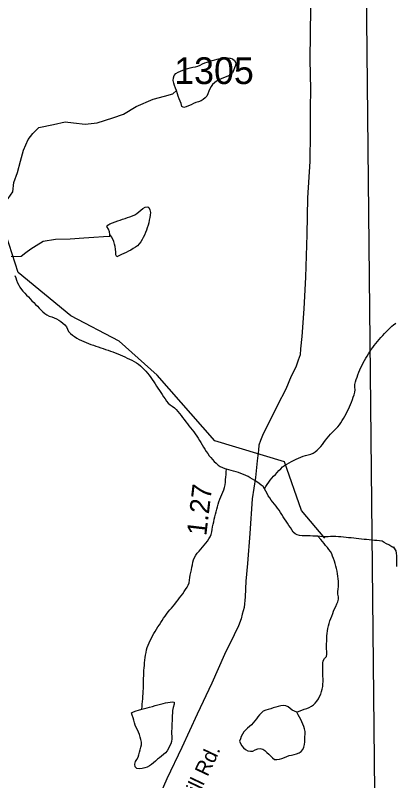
# Model space of a CAD drawing. Extents: x 1950930 to 2061844, y 904556 to 1017002.
# Drawn here: x 1978977 to 1981382, y 969967 to 974830 of the extents above; entities that cross this region are included whole.
import ezdxf

# ---------------------------------------------------------------- set-up
doc = ezdxf.new("R2010")
doc.units = 0
for name, color, linetype in [('Exist Hydrographic Creek Single Shore', 7, 'Continuous'), ('Exist Hydrographic Misc Water Feature', 7, 'Continuous'), ('Exist Road Primary US Structure Standard Bridge CELL', 7, 'Continuous'), ('Exist Road Secondary Type 51 Attributed', 7, 'Continuous'), ('Exist Road Secondary Type 51 Label', 7, 'Continuous'), ('Exist Road Secondary Type 51 Number Label', 7, 'Continuous'), ('Exist Utilities Electrical Transmission Line', 7, 'Continuous')]:
    doc.layers.add(name, color=color, linetype=linetype)

msp = doc.modelspace()

# ---------------------------------------------------------------- linework, layer by layer
at = {"layer": 'Exist Hydrographic Creek Single Shore'}
msp.add_lwpolyline([(1980945.2, 971508), (1980795.3, 971685.1), (1980687.3, 971992.6), (1980245.4, 972126.5), (1979879.4, 972544.3), (1979637.4, 972759.4), (1979329.2, 972919.9), (1978996.2, 973196.1), (1978880.3, 973552.9), (1978779.2, 973660), (1978488.3, 973771), (1978430.2, 973837.9), (1978380.2, 974003.1), (1978313.4, 974060.2), (1978055.2, 974019.7), (1977846.2, 974119.1), (1977697.2, 974427.5), (1977622.3, 974520.9), (1977272.3, 974636.5), (1977188.2, 974713.7), (1977122.2, 974846.3)], dxfattribs=at)
at = {"layer": 'Exist Hydrographic Misc Water Feature'}
for points in [[(1980002, 974352.9), (1979995.6, 974367.8), (1979989.9, 974383.5), (1979985.4, 974399.2), (1979981.1, 974415.7), (1979981.5, 974432.1), (1979987.6, 974447.6), (1979998.1, 974460.5), (1980011.4, 974469.2), (1980026.2, 974476.3), (1980041.6, 974481.7), (1980057.8, 974487.2), (1980073.5, 974491.7), (1980089.5, 974496.3), (1980105.5, 974500.1), (1980121.9, 974503.1), (1980137.5, 974506.8), (1980152.5, 974513.9), (1980167.1, 974521.8), (1980182, 974528.1), (1980197.4, 974533.5), (1980213, 974538.9), (1980229, 974543.4), (1980244.6, 974547.2), (1980260.6, 974551.9), (1980276.6, 974555.7), (1980292.5, 974558.6), (1980308.9, 974559.9), (1980325.6, 974559.5), (1980342.2, 974557.5), (1980358, 974553.2), (1980370.9, 974542.2), (1980378.1, 974528.1), (1980376.4, 974511.7), (1980370.5, 974495.5), (1980363.9, 974480), (1980356.5, 974465.3), (1980345.9, 974453.2), (1980331.9, 974445.3), (1980316.9, 974439.1), (1980301.2, 974433.7), (1980285.4, 974427.5), (1980270.4, 974420.4), (1980256.5, 974411.6), (1980242.5, 974402.1), (1980230.4, 974391.6), (1980221, 974377.9), (1980213.4, 974363.3), (1980207.4, 974347.8), (1980201.1, 974331.6), (1980193.9, 974317), (1980184.3, 974304.9), (1980171.8, 974295.2), (1980157.4, 974287.3), (1980141.6, 974281.1), (1980125.4, 974275.7), (1980110, 974270.2), (1980094.3, 974262.4), (1980078.1, 974255.4), (1980062.3, 974249.1), (1980047.5, 974245.3), (1980036.4, 974251.3), (1980030.3, 974269.5), (1980024.1, 974284.4), (1980018.4, 974300.1), (1980012.9, 974315.7), (1980007.9, 974331.4), (1980002, 974352.9)], [(1978858.4, 973611.9), (1978893.7, 973626.8), (1978931.6, 973667), (1978961.6, 973709.1), (1978967.3, 973768.8), (1978991.5, 973832.3), (1979009.3, 973902.5), (1979029.2, 973974.3), (1979059.4, 974041), (1979089.3, 974078.9), (1979127.2, 974116.7), (1979219.1, 974136.9), (1979293.1, 974152.6), (1979346.8, 974146.6), (1979421.1, 974138.5), (1979496.9, 974146.8), (1979596.8, 974178.4), (1979664.7, 974202.3), (1979744.4, 974250.7), (1979854.3, 974296.9), (1979926.3, 974316.8), (1979978.4, 974330.5), (1980002, 974352.9)], [(1979577.3, 973438.6), (1979574.9, 973455.1), (1979568.7, 973470.8), (1979559.9, 973487.4), (1979565.8, 973497.9), (1979579, 973505.1), (1979595.2, 973512.1), (1979612.2, 973517.5), (1979628.4, 973523.7), (1979643.6, 973529.2), (1979659.3, 973534.6), (1979674.9, 973540), (1979690.5, 973545.5), (1979705.9, 973550.9), (1979721.3, 973556.3), (1979736.2, 973563.4), (1979750.2, 973571.2), (1979763.1, 973581.7), (1979775.6, 973592), (1979788.5, 973602.5), (1979802.9, 973610.4), (1979819.3, 973613.3), (1979826.7, 973609), (1979832.6, 973593.3), (1979835.9, 973576.8), (1979834.7, 973560.5), (1979832.2, 973544.9), (1979828.9, 973528.6), (1979825.2, 973512.3), (1979820.5, 973495.9), (1979815.4, 973480.5), (1979810.1, 973465), (1979803.9, 973449.6), (1979797.5, 973434.1), (1979790.6, 973419.5), (1979782.8, 973404.9), (1979774.2, 973390.2), (1979764.7, 973377.3), (1979753.5, 973366), (1979740.3, 973356.5), (1979726, 973347.8), (1979711.8, 973339.1), (1979697.3, 973331.1), (1979682.5, 973324), (1979667.5, 973317), (1979652.4, 973310.8), (1979635.4, 973301.2), (1979621.4, 973296.6), (1979616.7, 973308.2), (1979615.1, 973324.6), (1979614, 973343.6), (1979611.8, 973360.8), (1979607.7, 973376.5), (1979602.5, 973392.2), (1979596.2, 973408), (1979588.4, 973422), (1979577.3, 973438.6)], [(1978950.9, 973300.6), (1978967.7, 973297), (1979015.5, 973300.9), (1979043.6, 973322.6), (1979075.6, 973346.5), (1979109.4, 973367.1), (1979153.5, 973395), (1979233.5, 973408.9), (1979325.3, 973411), (1979413.3, 973416.6), (1979477.1, 973421.1), (1979537.1, 973424.7), (1979577.1, 973426.3), (1979577.3, 973438.6)], [(1978974.3, 973177.9), (1978979.6, 973162.2), (1978985.5, 973147.2), (1978991.7, 973131.6), (1978998.9, 973116.7), (1979006.7, 973102.5), (1979015.9, 973089.2), (1979025.9, 973076.7), (1979036.8, 973064.2), (1979048.7, 973052.5), (1979060.2, 973040.7), (1979071.9, 973029), (1979083.1, 973017.2), (1979094.4, 973004.7), (1979105.9, 972993.1), (1979117.4, 972981.3), (1979128.9, 972969.6), (1979140.8, 972957.9), (1979152.7, 972946.9), (1979165, 972936), (1979178.1, 972926.7), (1979193.1, 972919.8), (1979208.6, 972914.6), (1979223.8, 972907.7), (1979238.8, 972900.9), (1979253.1, 972893.2), (1979266.7, 972883.9), (1979280, 972873.7), (1979292.3, 972862.7), (1979303, 972850.2), (1979309.1, 972835.4), (1979316.3, 972820.5), (1979328, 972809.5), (1979340.7, 972798.7), (1979354, 972789.3), (1979368, 972780), (1979382.3, 972771.5), (1979397.1, 972764.6), (1979411.8, 972757.8), (1979426.8, 972750.9), (1979442.2, 972745.7), (1979457.6, 972739.6), (1979473.4, 972734.4), (1979488.9, 972729), (1979504.3, 972723), (1979519.7, 972717.8), (1979535.3, 972712.5), (1979550.9, 972707.3), (1979566.7, 972702), (1979582, 972696.9), (1979597.6, 972691.6), (1979612.8, 972686.3), (1979628.2, 972679.4), (1979643.1, 972673.4), (1979657.9, 972666.5), (1979673.1, 972659.6), (1979687.6, 972651.9), (1979702.4, 972645.1), (1979717.6, 972638.2), (1979732.3, 972630.5), (1979746.5, 972622.8), (1979759.8, 972613.5), (1979772.3, 972602.6), (1979784.4, 972591.8), (1979796.1, 972580), (1979807.4, 972568.3), (1979818.1, 972555.7), (1979828.5, 972543.2), (1979838.4, 972529.8), (1979847.6, 972516.5), (1979856.8, 972502.4), (1979866, 972489.1), (1979874.9, 972475), (1979883.7, 972461.7), (1979892.7, 972447.5), (1979901.3, 972433.4), (1979910.5, 972420.1), (1979919.6, 972406), (1979928.6, 972392.7), (1979938.2, 972379.2), (1979948.7, 972366.8), (1979960.6, 972355.9), (1979974.7, 972346.5), (1979988, 972337.2), (1979999.5, 972325.5), (1980010.2, 972313), (1980020.4, 972300.5), (1980030.7, 972287.2), (1980040.3, 972274.5), (1980050.4, 972261.2), (1980060.6, 972248), (1980070.7, 972235.4)], [(1980561, 971822.4), (1980569.8, 971836.2), (1980578.6, 971850), (1980587.6, 971863.7), (1980597.3, 971876.6), (1980607.7, 971889.6), (1980618.8, 971901.7), (1980629.9, 971913.7), (1980641.1, 971925.8), (1980652.2, 971937.9), (1980663.7, 971949.8), (1980675.8, 971961.1), (1980688.9, 971970.7), (1980702.6, 971979.5), (1980716.8, 971987.4), (1980731.4, 971995.3), (1980746.1, 972002.4), (1980761.1, 972009.4), (1980776.1, 972016.5), (1980791, 972022.7), (1980806.4, 972029), (1980822.2, 972034.4), (1980838.8, 972038.2), (1980854.8, 972042.7), (1980870, 972049), (1980883.3, 972057), (1980895.6, 972067.4), (1980907.1, 972078.6), (1980918, 972090.7), (1980928.4, 972103.6), (1980938.9, 972116.6), (1980948.9, 972130.3), (1980959.2, 972143.2), (1980969.6, 972156.1), (1980980.3, 972169), (1980991.6, 972180.3), (1981003.1, 972192.3), (1981014.9, 972203.6), (1981026.2, 972215.7), (1981036.7, 972228.5), (1981046.3, 972241.4), (1981055.1, 972255.2), (1981063.5, 972269), (1981071.7, 972283.6), (1981079.3, 972298.2), (1981086.7, 972312.9), (1981093.7, 972328.3), (1981100.5, 972342.9), (1981107.2, 972358.3), (1981113.6, 972373.1), (1981119.5, 972388.5), (1981125.3, 972403.9), (1981130.4, 972419.4), (1981134.9, 972434.9), (1981136.7, 972451.3), (1981135.7, 972467.7), (1981135.7, 972484.1), (1981139.6, 972500.5), (1981143.9, 972516), (1981148.8, 972531.5), (1981154.6, 972547), (1981160.5, 972562.4), (1981167.1, 972577.8), (1981173.9, 972592.5), (1981181.2, 972607.1), (1981188.4, 972621.7), (1981196.2, 972636.3), (1981204, 972650.9), (1981212.4, 972665.6), (1981220.8, 972679.3), (1981229.8, 972693.1), (1981239.1, 972706.8), (1981248.7, 972719.7), (1981258.5, 972732.6), (1981268.8, 972745.7), (1981279.3, 972758.5), (1981289.9, 972770.6), (1981300.8, 972783.5), (1981311.9, 972795.6), (1981322.9, 972807.6), (1981334.4, 972819.8), (1981345.9, 972831), (1981357.8, 972843.1), (1981369.5, 972854.2), (1981381.6, 972864.7), (1981394.5, 972875)], [(1980070.7, 972235.4), (1980080.7, 972222.1), (1980091, 972209.5), (1980100.8, 972196.2), (1980111.1, 972183.7), (1980120.5, 972170.4), (1980130.1, 972157.1), (1980139.2, 972142.9), (1980148, 972129.7), (1980156.6, 972115.5), (1980165, 972101.4), (1980173.4, 972087.2), (1980181.8, 972073.2), (1980190.6, 972059), (1980199.7, 972045.7), (1980209.3, 972032.3), (1980219.5, 972019.9), (1980230.4, 972007.4), (1980241.7, 971994.8), (1980253.6, 971983.8), (1980266.1, 971972.9), (1980279.4, 971963.7), (1980294.6, 971957.5), (1980319, 971947.2)], [(1980316.3, 971912.8), (1980317.6, 971929.2), (1980319, 971947.2)], [(1980561, 971822.4), (1980551.5, 971835.7), (1980538.8, 971845.8), (1980525.9, 971855.9), (1980512.6, 971866.1), (1980499, 971875.4), (1980485.1, 971883.9), (1980470.5, 971891.6), (1980456, 971899.3), (1980441.2, 971906.2), (1980426.4, 971913), (1980411.3, 971919.9), (1980396.1, 971926), (1980380.3, 971930.4), (1980364.3, 971934), (1980348.5, 971938.4), (1980319, 971947.2)], [(1979781.1, 970421.5), (1979782.6, 970437.9), (1979784, 970454.3), (1979785.7, 970470.7), (1979787.1, 970487.1), (1979788.5, 970503.5), (1979789.8, 970519.8), (1979790.8, 970536.2), (1979791.8, 970552.6), (1979792.4, 970569), (1979792.8, 970585.4), (1979792.8, 970601.8), (1979792.8, 970618.2), (1979793, 970634.6), (1979793.4, 970651), (1979794.3, 970667.5), (1979795.7, 970683.8), (1979797.3, 970700.2), (1979798.8, 970716.6), (1979800.8, 970732.9), (1979802.9, 970749.3), (1979805.3, 970765.7), (1979808.2, 970782.1), (1979811.9, 970798.4), (1979816.2, 970813.9), (1979821.7, 970829.3), (1979828.1, 970844), (1979834.9, 970858.6), (1979842, 970873.2), (1979849.8, 970887.8), (1979858, 970902.4), (1979866.2, 970916.2), (1979874.9, 970930), (1979883.7, 970944.6), (1979892.7, 970958.3), (1979901.7, 970972.1), (1979910.7, 970985.9), (1979920, 970999.6), (1979928.8, 971013.4), (1979938.4, 971026.3), (1979948.7, 971039.2), (1979959.3, 971052.1), (1979970.2, 971064.1), (1979980.9, 971077.1), (1979990.9, 971090), (1980001, 971102.9), (1980011.2, 971115.9), (1980021.3, 971128.8), (1980031.1, 971142.5), (1980040.9, 971155.5), (1980050.6, 971169.2), (1980059.6, 971182.1), (1980068.4, 971196), (1980076.2, 971210.5), (1980082.2, 971225.2), (1980085, 971241.5), (1980086.9, 971257.9), (1980089.3, 971274.2), (1980092.6, 971290.6), (1980095.9, 971306.9), (1980099, 971323.2), (1980102.3, 971339.6), (1980106.2, 971355.9), (1980110.7, 971371.4), (1980116.2, 971386.1), (1980123.8, 971400.7), (1980134, 971413.6), (1980145.5, 971425.7), (1980156.4, 971437.7), (1980166.8, 971450.6), (1980177.1, 971463.7), (1980187.8, 971476.5), (1980197.8, 971489.4), (1980207, 971503.1), (1980215.4, 971517), (1980221.8, 971531.5), (1980225.7, 971547.9), (1980228.6, 971564.2), (1980231, 971580.7), (1980234.1, 971597), (1980238, 971612.5), (1980241.7, 971628.8), (1980245.4, 971644.3), (1980249.3, 971660.6), (1980253.2, 971676.2), (1980257.3, 971692.5), (1980261.6, 971708), (1980265.9, 971724.3), (1980270.8, 971739.8), (1980276.3, 971755.3), (1980282.7, 971769.9), (1980289.1, 971785.4), (1980295.6, 971800.8), (1980301.6, 971815.4), (1980306.9, 971830.9), (1980310.2, 971847.2), (1980312, 971863.6), (1980313.7, 971880), (1980315.3, 971896.4), (1980316.3, 971912.8)], [(1980900.5, 971520.1), (1980883.9, 971521.1), (1980867.7, 971521.5), (1980851.3, 971522.6), (1980834.3, 971523.9), (1980817.3, 971523.3), (1980800.3, 971523.6), (1980783.9, 971525.7), (1980768.5, 971528.5), (1980754.7, 971535.3), (1980743.5, 971546.2), (1980733.8, 971560.4), (1980725.2, 971575.3), (1980715.8, 971589.5), (1980706.5, 971602.8), (1980697.7, 971616.8), (1980688.7, 971630.2), (1980680.1, 971644.4), (1980671.1, 971658.5), (1980662, 971671.8), (1980653.2, 971685.9), (1980643.8, 971699.3), (1980634.2, 971712.6), (1980623.9, 971725.1), (1980613.2, 971737.6), (1980603, 971750.1), (1980593.8, 971763.5), (1980585.2, 971777.6), (1980577.2, 971792.5), (1980569.4, 971806.6), (1980561, 971822.4)], [(1980766.4, 970402.8), (1980781.6, 970409.1), (1980797.4, 970415.2), (1980813.2, 970420.8), (1980829.2, 970426.9), (1980844.5, 970433.2), (1980858.7, 970441.1), (1980871.8, 970449.9), (1980883.1, 970460.2), (1980893.8, 970473.2), (1980903, 970486.9), (1980911.4, 970501.6), (1980918.2, 970516.9), (1980923.9, 970533.2), (1980927.8, 970549.7), (1980930.7, 970565.1), (1980932.3, 970581.4), (1980932.9, 970597.9), (1980932.9, 970614.3), (1980932.5, 970630.7), (1980931.7, 970647.2), (1980931.1, 970664.4), (1980930.7, 970680.8), (1980930.5, 970697.2), (1980931.3, 970713.6), (1980932.9, 970729.2), (1980943, 970742.9), (1980953.8, 970755.8), (1980956.1, 970771.4), (1980956.5, 970787.8), (1980955.7, 970804.2), (1980955.3, 970820.6), (1980955.5, 970837.9), (1980956.3, 970854.3), (1980956.9, 970870.7), (1980957.5, 970887.1), (1980959, 970903.5), (1980960.6, 970919.8), (1980963.3, 970935.4), (1980966.6, 970951.7), (1980971.3, 970967.1), (1980976.6, 970982.6), (1980982.3, 970998.1), (1980988.3, 971013.6), (1980994.4, 971029.1), (1981000.2, 971044.5), (1981006.5, 971059.1), (1981013.7, 971074.6), (1981020.5, 971090.1), (1981026.6, 971104.7), (1981031.6, 971120.2), (1981031.8, 971135.8), (1981026.4, 971152.3), (1981026.8, 971168.7), (1981028.5, 971185.1), (1981030.3, 971201.4), (1981031.6, 971217.8), (1981031.1, 971234.2), (1981029.9, 971250.7), (1981027.7, 971266.3), (1981025.2, 971282.7), (1981021.7, 971299.2), (1981018.2, 971314.9), (1981013.9, 971330.6), (1981009.6, 971347.1), (1981004.9, 971362.8), (1980999.6, 971378.5), (1980994, 971393.3), (1980987.7, 971409), (1980979.9, 971423.2), (1980970.4, 971436.5), (1980960.2, 971449), (1980949.5, 971462.3), (1980939.3, 971474.8), (1980928.8, 971487.4), (1980918.2, 971500), (1980900.5, 971520.1)], [(1981376.7, 971451.9), (1981370.7, 971453.6), (1981350.6, 971465.6), (1981335.2, 971471.7), (1981321.7, 971481.7), (1981307.8, 971489.4), (1981292, 971492.2), (1981275.4, 971493.4), (1981259, 971493.7), (1981242.6, 971494.8), (1981226.1, 971496.8), (1981209.7, 971498.8), (1981193.5, 971500.8), (1981177.1, 971501.9), (1981160.7, 971504), (1981144.3, 971505.9), (1981128.3, 971507.9), (1981111.9, 971509.9), (1981095.5, 971511), (1981079.3, 971513), (1981062.9, 971515), (1981046.7, 971516.2), (1981030.3, 971517.3), (1981013.9, 971518.4), (1980997.7, 971518.8), (1980981.3, 971518.3), (1980964.7, 971517.8), (1980948.3, 971517.4), (1980931.9, 971517.7), (1980900.5, 971520.1)], [(1981386.3, 971448.4), (1981376.7, 971451.9)], [(1981402.3, 971328.2), (1981402.3, 971344.7), (1981401.5, 971361.1), (1981401.7, 971378.4), (1981401.7, 971395.6), (1981400.4, 971412), (1981397, 971426.9), (1981389.4, 971440.1), (1981376.7, 971451.9)], [(1979781.1, 970421.5), (1979797.3, 970425.4), (1979814.2, 970429.9), (1979831, 970434.5), (1979848.2, 970439), (1979865.4, 970444.4), (1979882.6, 970449), (1979899.5, 970453.6), (1979915.9, 970457.4), (1979931.9, 970461.1), (1979947, 970464.1), (1979961.8, 970466.2), (1979975.5, 970467.6), (1979987.2, 970466.5), (1979987.4, 970453.4), (1979980.3, 970432.3), (1979976.6, 970413.4), (1979975.5, 970397), (1979974.7, 970380.6), (1979973.7, 970364.2), (1979973.1, 970348.7), (1979972.5, 970331.5), (1979971.8, 970315.1), (1979971.2, 970298.7), (1979970.6, 970282.3), (1979970.2, 970265.9), (1979971, 970249.4), (1979971.2, 970233), (1979969.2, 970216.6), (1979964.7, 970201.2), (1979958.1, 970185.7), (1979950.5, 970171.1), (1979941.3, 970157.4), (1979931, 970145.2), (1979919.1, 970134), (1979906.2, 970123.6), (1979893.1, 970113.2), (1979880, 970103.7), (1979867.5, 970092.4), (1979855.2, 970081.1), (1979842.7, 970070.8), (1979829.5, 970061.1), (1979815.4, 970053.2), (1979799.6, 970048.6), (1979783.2, 970044.9), (1979766.8, 970042.8), (1979749.4, 970044.8), (1979739.3, 970055.7), (1979736, 970073), (1979740.5, 970088.5), (1979749.6, 970102.2), (1979758.2, 970116.8), (1979763.3, 970132.3), (1979766.6, 970148.7), (1979769.7, 970164.2), (1979774, 970180.5), (1979778.9, 970195.9), (1979778.5, 970212.4), (1979775.2, 970228.8), (1979770.9, 970244.5), (1979765.8, 970260.2), (1979759.2, 970275.2), (1979752.8, 970290.1), (1979746.3, 970305.7), (1979739.9, 970320.6), (1979734.2, 970335.6), (1979729.7, 970351.3), (1979725.2, 970367.7), (1979720.7, 970383.4), (1979715.3, 970398.3), (1979728.9, 970405.4), (1979745.3, 970411.7), (1979761.1, 970416.3), (1979781.1, 970421.5)], [(1980766.4, 970402.8), (1980750.6, 970408.1), (1980736.3, 970414.9), (1980724, 970426.6), (1980711.1, 970436.8), (1980695.7, 970443.6), (1980679.5, 970445.6), (1980663.7, 970443.4), (1980647.7, 970439.7), (1980631.9, 970434.3), (1980616.1, 970429.7), (1980600.3, 970424.3), (1980584.5, 970419.6), (1980568.3, 970415.1), (1980553.4, 970408.1), (1980541.1, 970398.4), (1980529.8, 970386.3), (1980519.5, 970373.5), (1980509.5, 970360.5), (1980499.4, 970347.6), (1980488.8, 970334.8), (1980477.7, 970322.6), (1980465.6, 970311.4), (1980453.1, 970300.2), (1980440.8, 970288.9), (1980429.7, 970277.6), (1980420.5, 970263.9), (1980413.3, 970249.2), (1980407.4, 970233.9), (1980401.8, 970217.6), (1980407.4, 970202.7), (1980417.2, 970189.4), (1980428.1, 970176.8), (1980440.4, 970165.8), (1980454.7, 970158.1), (1980471.4, 970154.5), (1980487.1, 970155), (1980501.7, 970163.7), (1980517.7, 970169.2), (1980534.3, 970171.3), (1980549.5, 970167.7), (1980562.8, 970158.4), (1980575.9, 970147.4), (1980587.8, 970136.6), (1980599.5, 970124.9), (1980611, 970112.3), (1980623.5, 970102.1), (1980638.9, 970101), (1980655.7, 970104), (1980671.9, 970108.5), (1980686.9, 970114.7), (1980701.8, 970121.9), (1980717.4, 970127.2), (1980733.4, 970130.3), (1980749.6, 970134), (1980765.2, 970138.6), (1980780.8, 970144.9), (1980794.9, 970153.6), (1980805.2, 970165.7), (1980811.3, 970181.2), (1980815, 970197.5), (1980816.7, 970213.9), (1980817.5, 970230.3), (1980817.9, 970246.7), (1980818.7, 970263), (1980818.5, 970279.5), (1980816, 970295.9), (1980811.1, 970311.6), (1980805.2, 970327.4), (1980798.8, 970342.2), (1980790.8, 970356.4), (1980782.6, 970370.4), (1980775, 970385.4), (1980766.4, 970402.8)]]:
    msp.add_lwpolyline(points, dxfattribs=at)
at = {"layer": 'Exist Road Secondary Type 51 Attributed'}
msp.add_lwpolyline([(1980853, 974875.3), (1980848.3, 974549.3), (1980853.6, 974359.3), (1980851.3, 974241.3), (1980850.8, 974083.5), (1980848.3, 973901.4), (1980833.7, 973671.5), (1980829.1, 973437.5), (1980822.3, 973167.5), (1980811.7, 972965.7), (1980797.2, 972789.7), (1980789, 972711.7), (1980786.8, 972673.7), (1980774.7, 972639.7), (1980760.6, 972593.8), (1980730.4, 972538), (1980696.2, 972454.1), (1980644, 972354.1), (1980579.5, 972224.4), (1980553.3, 972170.5), (1980535.3, 972128.5), (1980525.2, 972098.5), (1980523, 972066.5), (1980515, 971998.7), (1980502.6, 971892.7), (1980482.2, 971758.7), (1980467.6, 971538.7), (1980453, 971346.9), (1980442.7, 971234.9), (1980438.4, 971135), (1980432.2, 971066.9), (1980418.2, 971024.9), (1980411.9, 970995.1), (1980395.8, 970951), (1980367.6, 970893.1), (1980307.2, 970769.3), (1980226.8, 970587.5), (1980132.3, 970389.8), (1980035.7, 970178.2), (1979940.9, 969978.4), (1979860.5, 969794.6)], dxfattribs=at)
at = {"layer": 'Exist Utilities Electrical Transmission Line'}
msp.add_lwpolyline([(1981282, 968054.3), (1981208.7, 975008.6), (1981167, 975163.3)], dxfattribs=at)

# ---------------------------------------------------------------- texts
at = {"layer": 'Exist Road Primary US Structure Standard Bridge CELL'}
msp.add_text('1.27', height=125, rotation=83.2691, dxfattribs=at).set_placement((1980190.6, 971519.9))
at = {"layer": 'Exist Road Secondary Type 51 Label'}
msp.add_text('Mill Hill Rd.', height=95, rotation=64.6344, dxfattribs=at).set_placement((1980011.6, 969593.5))
at = {"layer": 'Exist Road Secondary Type 51 Number Label'}
msp.add_text('1305', height=170, dxfattribs=at).set_placement((1979987.2, 974393.6))

doc.saveas('drawing.dxf')
